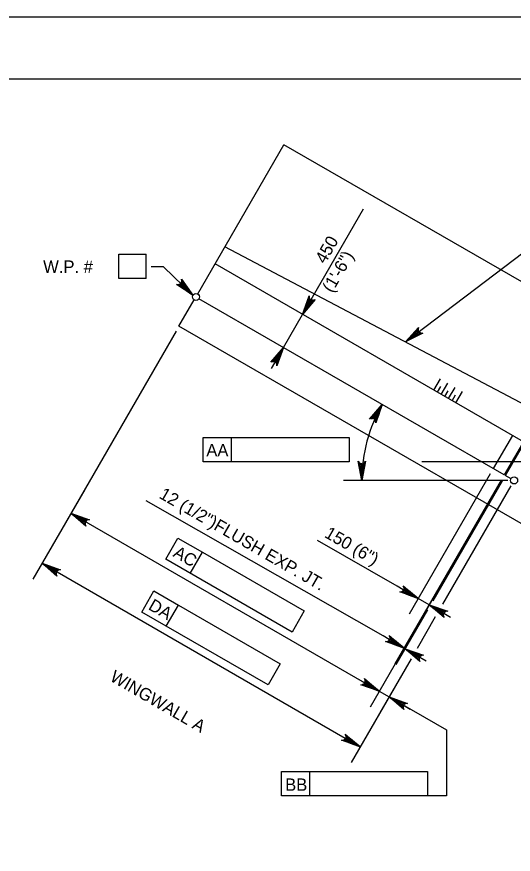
# Model space of a CAD drawing. Extents: x 638340 to 640241, y 295465 to 298435.
# Drawn here: x 638508 to 638628.1, y 298232.7 to 298435.5 of the extents above; entities that cross this region are included whole.
import ezdxf

# ---------------------------------------------------------------- set-up
doc = ezdxf.new("R2010")
doc.units = 0
for name, color, linetype in [('10', 7, 'Continuous'), ('2', 7, 'Continuous'), ('3', 7, 'Continuous'), ('PLT-BNDY', 7, 'Continuous')]:
    doc.layers.add(name, color=color, linetype=linetype)

msp = doc.modelspace()

# ---------------------------------------------------------------- linework, layer by layer
at = {"layer": '10'}
for p, q in [((638551.78, 298368.36), (638572.63, 298404.48)), ((638654.8, 298357.03), (638572.63, 298404.48)), ((638634.59, 298339.54), (638558.37, 298379.78)), ((638630.56, 298332.55), (638555.97, 298375.62)), ((638547.25, 298360.52), (638550.93, 298366.89)), ((638625.94, 298324.56), (638552.09, 298367.2)), ((638630.55, 298312.43), (638547.25, 298360.52)), ((638634.59, 298339.54), (638625.94, 298324.56)), ((638634.3, 298338.52), (638626.16, 298324.43)), ((638627.89, 298334.09), (638623.28, 298326.1)), ((638606.02, 298327.81), (638871.23, 298327.81)), ((638627.57, 298323.62), (638626.16, 298324.43))]:
    msp.add_line(p, q, dxfattribs=at)
at = {"layer": '2'}
for p, q in [((638475.46, 298420.46), (639261.46, 298420.46)), ((638608.92, 298345.05), (638610.5, 298347.78)), ((638609.81, 298344.54), (638610.62, 298345.94)), ((638610.69, 298344.02), (638612.27, 298346.76)), ((638612.47, 298343), (638614.05, 298345.73)), ((638611.58, 298343.51), (638612.39, 298344.91)), ((638613.36, 298342.48), (638614.17, 298343.89)), ((638614.24, 298341.97), (638615.83, 298344.71))]:
    msp.add_line(p, q, dxfattribs=at)
at = {"layer": '3'}
for p, q in [((638577.13, 298363.4), (638591.89, 298388.95)), ((638532.72, 298372.06), (638532.72, 298377.96)), ((638532.72, 298377.96), (638539.32, 298377.96)), ((638539.32, 298372.06), (638539.32, 298377.96)), ((638602.03, 298356.73), (638630.78, 298378.58)), ((638543.47, 298374.93), (638540.52, 298374.93)), ((638550.64, 298368.08), (638543.47, 298374.93)), ((638539.32, 298372.06), (638532.72, 298372.06)), ((638572.51, 298355.41), (638577.13, 298363.4)), ((638546.57, 298359.33), (638518.9, 298311.4)), ((638572.51, 298355.41), (638569.56, 298350.3)), ((638553.13, 298333.57), (638559.98, 298333.57)), ((638553.13, 298327.67), (638553.13, 298333.57)), ((638559.98, 298327.67), (638559.98, 298333.57)), ((638559.98, 298333.57), (638588.44, 298333.57)), ((638588.44, 298333.57), (638588.44, 298327.67)), ((638588.44, 298327.67), (638553.13, 298327.67)), ((638622.51, 298324.77), (638602.89, 298290.79)), ((638626.77, 298323.2), (638587.04, 298323.2)), ((638625.17, 298323.23), (638593.48, 298268.34)), ((638625.17, 298323.23), (638599.5, 298278.77)), ((638625.17, 298323.23), (638605.56, 298289.25)), ((638625.39, 298323.1), (638608.63, 298294.06)), ((638524.44, 298321), (638511.91, 298299.31)), ((638627.54, 298321.87), (638611.02, 298293.25)), ((638596.6, 298285.56), (638539.28, 298318.28)), ((638521.11, 298315.24), (638595.7, 298272.18)), ((638544.03, 298304.13), (638546.98, 298309.25)), ((638546.98, 298309.25), (638552.91, 298305.82)), ((638599.99, 298297.58), (638580.74, 298308.7)), ((638549.96, 298300.71), (638552.91, 298305.82)), ((638552.91, 298305.82), (638577.56, 298291.6)), ((638514.13, 298303.14), (638591.08, 298258.71)), ((638574.6, 298286.48), (638544.03, 298304.13)), ((638538.23, 298291.35), (638541.18, 298296.47)), ((638541.18, 298296.47), (638547.11, 298293.04)), ((638602.55, 298296.1), (638599.99, 298297.58)), ((638607.77, 298293.09), (638605.11, 298294.63)), ((638544.16, 298287.93), (638547.11, 298293.04)), ((638547.11, 298293.04), (638571.75, 298278.82)), ((638568.8, 298273.7), (638538.23, 298291.35)), ((638577.56, 298291.6), (638574.6, 298286.48)), ((638607.36, 298291.87), (638599.72, 298278.64)), ((638610.33, 298291.61), (638612.89, 298290.14)), ((638609.23, 298290.16), (638604.83, 298282.54)), ((638599.16, 298284.08), (638596.6, 298285.56)), ((638601.94, 298282.47), (638601.72, 298282.6)), ((638604.5, 298281), (638607.05, 298279.52)), ((638571.75, 298278.82), (638568.8, 298273.7)), ((638603.39, 298280.04), (638595.85, 298266.98)), ((638601.39, 298276.57), (638588.86, 298254.88)), ((638593.14, 298273.65), (638590.58, 298275.13)), ((638595.7, 298272.18), (638598.06, 298270.81)), ((638598.06, 298270.81), (638611.93, 298262.81)), ((638600.62, 298269.34), (638603.17, 298267.86)), ((638611.93, 298262.81), (638611.93, 298246.85)), ((638572.03, 298252.76), (638578.87, 298252.76)), ((638572.03, 298246.85), (638572.03, 298252.76)), ((638578.87, 298246.85), (638578.87, 298252.76)), ((638578.87, 298252.76), (638607.33, 298252.76)), ((638607.33, 298252.76), (638607.33, 298246.85)), ((638607.33, 298246.85), (638572.03, 298246.85)), ((638611.93, 298246.85), (638607.33, 298246.85))]:
    msp.add_line(p, q, dxfattribs=at)
for points in [[(638550.64, 298368.08), (638546.67, 298370.67), (638547.1, 298370.6), (638547.45, 298370.7), (638547.7, 298370.88), (638547.88, 298371.15), (638547.96, 298371.5), (638547.87, 298371.93), (638550.64, 298368.08), (638547.96, 298371.5), (638547.88, 298371.15), (638550.64, 298368.08), (638547.7, 298370.88), (638547.45, 298370.7), (638550.64, 298368.08), (638547.1, 298370.6)], [(638577.13, 298363.4), (638578.7, 298367.88), (638578.74, 298367.44), (638578.92, 298367.12), (638579.16, 298366.92), (638579.46, 298366.81), (638579.82, 298366.81), (638580.22, 298367), (638577.13, 298363.4), (638579.82, 298366.81), (638579.46, 298366.81), (638577.13, 298363.4), (638579.16, 298366.92), (638578.92, 298367.12), (638577.13, 298363.4), (638578.74, 298367.44)], [(638602.03, 298356.73), (638605.21, 298360.25), (638605.08, 298359.83), (638605.12, 298359.47), (638605.26, 298359.19), (638605.5, 298358.98), (638605.83, 298358.84), (638606.27, 298358.86), (638602.03, 298356.73), (638605.83, 298358.84), (638605.5, 298358.98), (638602.03, 298356.73), (638605.26, 298359.19), (638605.12, 298359.47), (638602.03, 298356.73), (638605.08, 298359.83)], [(638572.51, 298355.41), (638570.94, 298350.94), (638570.9, 298351.37), (638570.73, 298351.69), (638570.48, 298351.89), (638570.18, 298352), (638569.82, 298352), (638569.43, 298351.81), (638572.51, 298355.41), (638569.82, 298352), (638570.18, 298352), (638572.51, 298355.41), (638570.48, 298351.89), (638570.73, 298351.69), (638572.51, 298355.41), (638570.9, 298351.37)], [(638596.4, 298341.62), (638594.83, 298337.15), (638594.79, 298337.58), (638594.62, 298337.9), (638594.37, 298338.1), (638594.07, 298338.21), (638593.71, 298338.21), (638593.32, 298338.02), (638596.4, 298341.62), (638593.71, 298338.21), (638594.07, 298338.21), (638596.4, 298341.62), (638594.37, 298338.1), (638594.62, 298337.9), (638596.4, 298341.62), (638594.79, 298337.58)], [(638591.47, 298323.2), (638590.59, 298327.86), (638590.84, 298327.5), (638591.16, 298327.31), (638591.47, 298327.26), (638591.78, 298327.31), (638592.09, 298327.5), (638592.34, 298327.86), (638591.47, 298323.2), (638592.09, 298327.5), (638591.78, 298327.31), (638591.47, 298323.2), (638591.47, 298327.26), (638591.16, 298327.31), (638591.47, 298323.2), (638590.84, 298327.5)], [(638521.11, 298315.24), (638525.58, 298313.67), (638525.15, 298313.63), (638524.83, 298313.45), (638524.63, 298313.21), (638524.52, 298312.91), (638524.52, 298312.55), (638524.71, 298312.15), (638521.11, 298315.24), (638524.52, 298312.55), (638524.52, 298312.91), (638521.11, 298315.24), (638524.63, 298313.21), (638524.83, 298313.45), (638521.11, 298315.24), (638525.15, 298313.63)], [(638514.13, 298303.14), (638518.6, 298301.57), (638518.16, 298301.53), (638517.85, 298301.35), (638517.64, 298301.11), (638517.53, 298300.81), (638517.54, 298300.45), (638517.73, 298300.05), (638514.13, 298303.14), (638517.54, 298300.45), (638517.53, 298300.81), (638514.13, 298303.14), (638517.64, 298301.11), (638517.85, 298301.35), (638514.13, 298303.14), (638518.16, 298301.53)], [(638605.11, 298294.63), (638600.63, 298296.2), (638601.07, 298296.23), (638601.39, 298296.41), (638601.59, 298296.66), (638601.7, 298296.96), (638601.69, 298297.32), (638601.51, 298297.71), (638605.11, 298294.63), (638601.69, 298297.32), (638601.7, 298296.96), (638605.11, 298294.63), (638601.59, 298296.66), (638601.39, 298296.41), (638605.11, 298294.63), (638601.07, 298296.23)], [(638607.77, 298293.09), (638612.24, 298291.52), (638611.81, 298291.48), (638611.49, 298291.3), (638611.29, 298291.06), (638611.18, 298290.76), (638611.18, 298290.4), (638611.37, 298290), (638607.77, 298293.09), (638611.18, 298290.4), (638611.18, 298290.76), (638607.77, 298293.09), (638611.29, 298291.06), (638611.49, 298291.3), (638607.77, 298293.09), (638611.81, 298291.48)], [(638601.72, 298282.6), (638597.24, 298284.18), (638597.68, 298284.21), (638598, 298284.39), (638598.2, 298284.63), (638598.31, 298284.93), (638598.3, 298285.29), (638598.12, 298285.69), (638601.72, 298282.6), (638598.3, 298285.29), (638598.31, 298284.93), (638601.72, 298282.6), (638598.2, 298284.63), (638598, 298284.39), (638601.72, 298282.6), (638597.68, 298284.21)], [(638601.94, 298282.47), (638606.41, 298280.9), (638605.98, 298280.86), (638605.66, 298280.69), (638605.46, 298280.44), (638605.35, 298280.14), (638605.35, 298279.78), (638605.54, 298279.39), (638601.94, 298282.47), (638605.35, 298279.78), (638605.35, 298280.14), (638601.94, 298282.47), (638605.46, 298280.44), (638605.66, 298280.69), (638601.94, 298282.47), (638605.98, 298280.86)], [(638595.7, 298272.18), (638591.22, 298273.75), (638591.66, 298273.79), (638591.98, 298273.96), (638592.18, 298274.21), (638592.29, 298274.5), (638592.28, 298274.87), (638592.1, 298275.26), (638595.7, 298272.18), (638592.28, 298274.87), (638592.29, 298274.5), (638595.7, 298272.18), (638592.18, 298274.21), (638591.98, 298273.96), (638595.7, 298272.18), (638591.66, 298273.79)], [(638598.06, 298270.81), (638602.53, 298269.24), (638602.1, 298269.2), (638601.78, 298269.02), (638601.58, 298268.78), (638601.47, 298268.48), (638601.47, 298268.12), (638601.66, 298267.72), (638598.06, 298270.81), (638601.47, 298268.12), (638601.47, 298268.48), (638598.06, 298270.81), (638601.58, 298268.78), (638601.78, 298269.02), (638598.06, 298270.81), (638602.1, 298269.2)], [(638591.08, 298258.71), (638586.6, 298260.29), (638587.04, 298260.32), (638587.36, 298260.5), (638587.56, 298260.75), (638587.67, 298261.04), (638587.66, 298261.41), (638587.48, 298261.8), (638591.08, 298258.71), (638587.66, 298261.41), (638587.67, 298261.04), (638591.08, 298258.71), (638587.56, 298260.75), (638587.36, 298260.5), (638591.08, 298258.71), (638587.04, 298260.32)]]:
    msp.add_lwpolyline(points, dxfattribs=at)
for points in [[(638548.84, 298370.48), (638548.16, 298369.77), (638550.64, 298368.08)], [(638578.18, 298366.2), (638579.03, 298365.71), (638577.13, 298363.4)], [(638604.93, 298358.31), (638604.32, 298359.1), (638602.24, 298356.89)], [(638570.61, 298353.1), (638571.46, 298352.61), (638572.51, 298355.41)], [(638594.6, 298339.23), (638595.47, 298338.77), (638596.4, 298341.62)], [(638592.08, 298326.13), (638591.1, 298326.17), (638591.47, 298323.2)], [(638523.91, 298314.19), (638523.42, 298313.34), (638521.11, 298315.24)], [(638516.93, 298302.09), (638516.44, 298301.24), (638514.13, 298303.14)], [(638602.8, 298296.53), (638602.3, 298295.68), (638605.11, 298294.63)], [(638610.58, 298292.04), (638610.08, 298291.19), (638607.77, 298293.09)], [(638599.41, 298284.51), (638598.91, 298283.65), (638601.72, 298282.6)], [(638604.74, 298281.42), (638604.25, 298280.57), (638601.94, 298282.47)], [(638593.39, 298274.08), (638592.89, 298273.23), (638595.7, 298272.18)], [(638600.86, 298269.76), (638600.37, 298268.91), (638598.06, 298270.81)], [(638588.77, 298260.62), (638588.27, 298259.76), (638591.08, 298258.71)]]:
    msp.add_lwpolyline(points, close=True, dxfattribs=at)
for centre in [(638551.36, 298367.63), (638628.31, 298323.2)]:
    msp.add_circle(centre, 0.85, dxfattribs=at)
for start, end in [(149.9988, 180), (174.95, 175.4061)]:
    msp.add_arc((638628.31, 298323.2), 36.84, start, end, dxfattribs=at)
at = {"layer": 'PLT-BNDY'}
msp.add_lwpolyline([(638435.46, 298435.46), (639276.46, 298435.46), (639276.46, 297841.46), (638435.46, 297841.46)], close=True, dxfattribs=at)

# ---------------------------------------------------------------- texts
at = {"layer": '3'}
for s, height, rotation, p in [('450', 3, 60, (638582.59, 298375.45)), ('(1\'-6")', 3, 60, (638584.32, 298368.44)), ('12 (1/2")FLUSH EXP. JT.', 3.0001, 330, (638542.23, 298319.07)), ('150 (6")', 3, 330, (638582.22, 298309.6)), ('AC', 3, 330, (638545.6, 298304.92)), ('DA', 3, 330.0005, (638539.62, 298292.11)), ('WINGWALL A', 3, 330.0005, (638530.32, 298274.84))]:
    msp.add_text(s, height=height, rotation=rotation, dxfattribs=at).set_placement(p)
for s, p in [('W.P. # ', (638514.4, 298373.46)), ('AA', (638553.86, 298329.02)), ('BB', (638572.93, 298248.06))]:
    msp.add_text(s, height=3, dxfattribs=at).set_placement(p)

doc.saveas('drawing.dxf')
